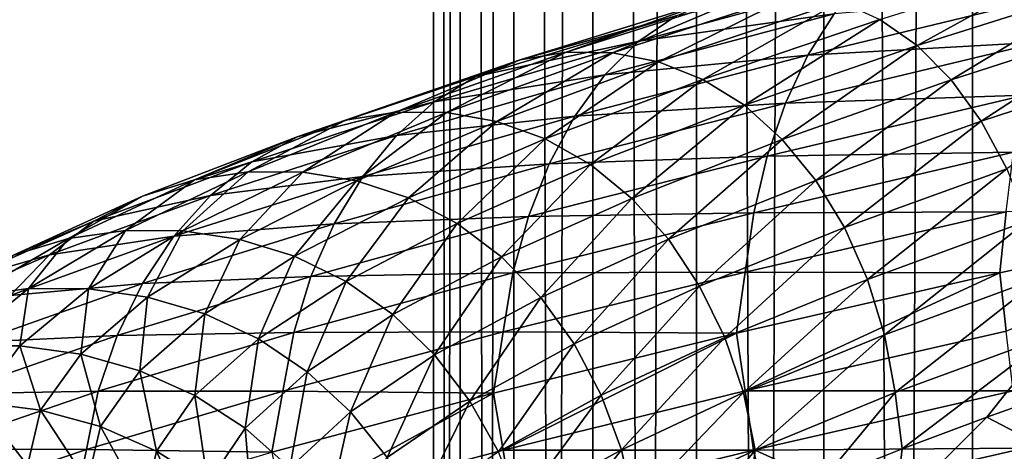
# Model space of a CAD drawing. Header units: metres. Extents: x -44 to 117, y -432 to 89.
# Tile 635 of 656: x -16 to -9, y -198 to -195. Entities that reach past the tile are written whole.
import ezdxf

# ---------------------------------------------------------------- set-up
doc = ezdxf.new("R2010")
doc.units = ezdxf.units.M
doc.layers.add('solid_125568', color=7, linetype='CONTINUOUS')

msp = doc.modelspace()

# ---------------------------------------------------------------- linework, layer by layer
at = {"layer": 'solid_125568'}
for points in [[(-8.356239, -312.879852, 239.338547), (-8.356239, -118.084877, 204.990936), (-9.455857, -118.26503, 203.969254)], [(-9.455857, -313.059998, 238.316864), (-9.455857, -118.26503, 203.969254), (-10.427602, -118.466125, 202.828781)], [(-9.455857, -313.059998, 238.316864), (-8.356239, -312.879852, 239.338547), (-9.455857, -118.26503, 203.969254)], [(-10.427602, -313.261108, 237.176392), (-10.427602, -118.466125, 202.828781), (-11.25833, -118.685455, 201.5849)], [(-10.427602, -313.261108, 237.176392), (-9.455857, -313.059998, 238.316864), (-10.427602, -118.466125, 202.828781)], [(-11.25833, -313.480438, 235.93251), (-11.25833, -118.685455, 201.5849), (-11.93681, -118.920044, 200.254456)], [(-11.25833, -313.480438, 235.93251), (-10.427602, -313.261108, 237.176392), (-11.25833, -118.685455, 201.5849)], [(-11.93681, -313.715027, 234.602066), (-11.93681, -118.920044, 200.254456), (-12.453864, -119.166733, 198.855453)], [(-11.93681, -313.715027, 234.602066), (-11.25833, -313.480438, 235.93251), (-11.93681, -118.920044, 200.254456)], [(-12.453864, -313.9617, 233.203064), (-12.453864, -119.166733, 198.855453), (-12.802501, -119.422173, 197.406784)], [(-12.453864, -313.9617, 233.203064), (-11.93681, -313.715027, 234.602066), (-12.453864, -119.166733, 198.855453)], [(-12.802501, -314.217133, 231.754395), (-12.802501, -119.422173, 197.406784), (-12.978006, -119.682907, 195.928055)], [(-12.802501, -314.217133, 231.754395), (-12.453864, -313.9617, 233.203064), (-12.802501, -119.422173, 197.406784)], [(-12.978006, -314.477875, 230.275665), (-12.978006, -119.682907, 195.928055), (-12.978006, -119.945427, 194.439255)], [(-12.978006, -314.477875, 230.275665), (-12.802501, -314.217133, 231.754395), (-12.978006, -119.682907, 195.928055)], [(-12.978006, -314.740387, 228.786865), (-12.978006, -119.945427, 194.439255), (-12.802501, -120.206169, 192.960526)], [(-12.978006, -314.740387, 228.786865), (-12.978006, -314.477875, 230.275665), (-12.978006, -119.945427, 194.439255)], [(-12.802501, -315.001129, 227.308136), (-12.978006, -314.740387, 228.786865), (-12.802501, -120.206169, 192.960526)], [(-12.802501, -315.001129, 227.308136), (-12.802501, -120.206169, 192.960526), (-12.453864, -120.461609, 191.511856)], [(-12.453864, -315.256592, 225.859467), (-12.802501, -315.001129, 227.308136), (-12.453864, -120.461609, 191.511856)], [(-12.453864, -315.256592, 225.859467), (-12.453864, -120.461609, 191.511856), (-11.93681, -120.70829, 190.112839)], [(-11.93681, -315.503265, 224.460449), (-12.453864, -315.256592, 225.859467), (-11.93681, -120.70829, 190.112839)], [(-11.93681, -315.503265, 224.460449), (-11.93681, -120.70829, 190.112839), (-11.25833, -120.942879, 188.782394)], [(-11.25833, -315.737854, 223.130005), (-11.93681, -315.503265, 224.460449), (-11.25833, -120.942879, 188.782394)], [(-11.25833, -315.737854, 223.130005), (-11.25833, -120.942879, 188.782394), (-10.427602, -121.162209, 187.538528)], [(-10.427602, -315.957184, 221.886139), (-11.25833, -315.737854, 223.130005), (-10.427602, -121.162209, 187.538528)], [(-10.427602, -315.957184, 221.886139), (-10.427602, -121.162209, 187.538528), (-9.455857, -121.363304, 186.398041)], [(-9.455857, -316.158295, 220.745651), (-10.427602, -315.957184, 221.886139), (-9.455857, -121.363304, 186.398041)], [(-9.455857, -316.158295, 220.745651), (-9.455857, -121.363304, 186.398041), (-8.356239, -121.543457, 185.376373)], [(-8.356239, -316.33844, 219.723969), (-9.455857, -316.158295, 220.745651), (-8.356239, -121.543457, 185.376373)], [(-9.817558, -195.21019, 959.238159), (-10.061284, -195.038971, 959.513672), (-8.790584, -194.644363, 960.510437)], [(-8.577614, -194.817215, 960.210938), (-9.817558, -195.21019, 959.238159), (-8.790584, -194.644363, 960.510437)], [(-10.166054, -194.78154, 962.460205), (-11.635638, -195.180862, 961.306335), (-10.359595, -195.002975, 962.737793)], [(-11.391911, -195.01593, 961.027161), (-11.635638, -195.180862, 961.306335), (-10.166054, -194.78154, 962.460205)], [(-9.595474, -195.434631, 958.988037), (-9.817558, -195.21019, 959.238159), (-8.577614, -194.817215, 960.210938)], [(-8.383511, -195.043365, 959.939148), (-9.595474, -195.434631, 958.988037), (-8.577614, -194.817215, 960.210938)], [(-10.862259, -194.856689, 960.424133), (-12.111084, -195.252762, 959.206909), (-11.131876, -194.90799, 960.730774)], [(-11.807262, -195.256836, 958.927612), (-12.111084, -195.252762, 959.206909), (-10.862259, -194.856689, 960.424133)], [(-10.589767, -194.861725, 960.114197), (-11.807262, -195.256836, 958.927612), (-10.862259, -194.856689, 960.424133)], [(-11.507262, -195.316528, 958.651794), (-11.807262, -195.256836, 958.927612), (-10.589767, -194.861725, 960.114197)], [(-10.320743, -194.922653, 959.808167), (-11.507262, -195.316528, 958.651794), (-10.589767, -194.861725, 960.114197)], [(-8.889159, -194.874191, 964.011475), (-10.530932, -195.274185, 962.984314), (-9.01287, -195.187927, 964.237488)], [(-10.359595, -195.002975, 962.737793), (-10.530932, -195.274185, 962.984314), (-8.889159, -194.874191, 964.011475)], [(-11.131876, -194.90799, 960.730774), (-12.411644, -195.304672, 959.483154), (-11.391911, -195.01593, 961.027161)], [(-12.111084, -195.252762, 959.206909), (-12.411644, -195.304672, 959.483154), (-11.131876, -194.90799, 960.730774)], [(-11.217941, -195.431366, 958.38623), (-11.507262, -195.316528, 958.651794), (-10.320743, -194.922653, 959.808167)], [(-10.061284, -195.038971, 959.513672), (-11.217941, -195.431366, 958.38623), (-10.320743, -194.922653, 959.808167)], [(-11.391911, -195.01593, 961.027161), (-12.701534, -195.412827, 959.750061), (-11.635638, -195.180862, 961.306335)], [(-12.411644, -195.304672, 959.483154), (-12.701534, -195.412827, 959.750061), (-11.391911, -195.01593, 961.027161)], [(-10.359595, -195.002975, 962.737793), (-11.857293, -195.40181, 961.561523), (-10.530932, -195.274185, 962.984314)], [(-11.635638, -195.180862, 961.306335), (-11.857293, -195.40181, 961.561523), (-10.359595, -195.002975, 962.737793)], [(-10.946219, -195.600922, 958.137817), (-11.217941, -195.431366, 958.38623), (-10.061284, -195.038971, 959.513672)], [(-9.817558, -195.21019, 959.238159), (-10.946219, -195.600922, 958.137817), (-10.061284, -195.038971, 959.513672)], [(-9.39897, -195.705719, 958.767273), (-9.595474, -195.434631, 958.988037), (-8.383511, -195.043365, 959.939148)], [(-8.211766, -195.316254, 959.69928), (-9.39897, -195.705719, 958.767273), (-8.383511, -195.043365, 959.939148)], [(-11.635638, -195.180862, 961.306335), (-12.973331, -195.57753, 960.001465), (-11.857293, -195.40181, 961.561523)], [(-12.701534, -195.412827, 959.750061), (-12.973331, -195.57753, 960.001465), (-11.635638, -195.180862, 961.306335)], [(-10.69867, -195.823547, 957.912292), (-10.946219, -195.600922, 958.137817), (-9.817558, -195.21019, 959.238159)], [(-9.595474, -195.434631, 958.988037), (-10.69867, -195.823547, 957.912292), (-9.817558, -195.21019, 959.238159)], [(-9.01287, -195.187927, 964.237488), (-10.677545, -195.586914, 963.195374), (-9.113383, -195.535187, 964.421326)], [(-10.530932, -195.274185, 962.984314), (-10.677545, -195.586914, 963.195374), (-9.01287, -195.187927, 964.237488)], [(-12.111084, -195.252762, 959.206909), (-13.223911, -195.645752, 957.863708), (-12.411644, -195.304672, 959.483154)], [(-12.892174, -195.648956, 957.618164), (-13.223911, -195.645752, 957.863708), (-12.111084, -195.252762, 959.206909)], [(-11.807262, -195.256836, 958.927612), (-12.892174, -195.648956, 957.618164), (-12.111084, -195.252762, 959.206909)], [(-12.564565, -195.707443, 957.37561), (-12.892174, -195.648956, 957.618164), (-11.807262, -195.256836, 958.927612)], [(-11.507262, -195.316528, 958.651794), (-12.564565, -195.707443, 957.37561), (-11.807262, -195.256836, 958.927612)], [(-10.530932, -195.274185, 962.984314), (-12.05352, -195.672089, 961.787964), (-10.677545, -195.586914, 963.195374)], [(-11.857293, -195.40181, 961.561523), (-12.05352, -195.672089, 961.787964), (-10.530932, -195.274185, 962.984314)], [(-12.411644, -195.304672, 959.483154), (-13.55204, -195.698166, 958.106384), (-12.701534, -195.412827, 959.750061)], [(-13.223911, -195.645752, 957.863708), (-13.55204, -195.698166, 958.106384), (-12.411644, -195.304672, 959.483154)], [(-12.24863, -195.820816, 957.14209), (-12.564565, -195.707443, 957.37561), (-11.507262, -195.316528, 958.651794)], [(-11.217941, -195.431366, 958.38623), (-12.24863, -195.820816, 957.14209), (-11.507262, -195.316528, 958.651794)], [(-9.23136, -196.015686, 958.579224), (-9.39897, -195.705719, 958.767273), (-8.211766, -195.316254, 959.69928)], [(-11.857293, -195.40181, 961.561523), (-13.220587, -195.797745, 960.231262), (-12.05352, -195.672089, 961.787964)], [(-12.973331, -195.57753, 960.001465), (-13.220587, -195.797745, 960.231262), (-11.857293, -195.40181, 961.561523)], [(-12.701534, -195.412827, 959.750061), (-13.868531, -195.806396, 958.340881), (-12.973331, -195.57753, 960.001465)], [(-13.55204, -195.698166, 958.106384), (-13.868531, -195.806396, 958.340881), (-12.701534, -195.412827, 959.750061)], [(-11.951964, -195.988693, 956.923584), (-12.24863, -195.820816, 957.14209), (-11.217941, -195.431366, 958.38623)], [(-10.946219, -195.600922, 958.137817), (-11.951964, -195.988693, 956.923584), (-11.217941, -195.431366, 958.38623)], [(-10.479632, -196.092743, 957.713135), (-10.69867, -195.823547, 957.912292), (-9.595474, -195.434631, 958.988037)], [(-9.39897, -195.705719, 958.767273), (-10.479632, -196.092743, 957.713135), (-9.595474, -195.434631, 958.988037)], [(-12.973331, -195.57753, 960.001465), (-14.165344, -195.970673, 958.561768), (-13.220587, -195.797745, 960.231262)], [(-13.868531, -195.806396, 958.340881), (-14.165344, -195.970673, 958.561768), (-12.973331, -195.57753, 960.001465)], [(-10.677545, -195.586914, 963.195374), (-12.221374, -195.983551, 961.98175), (-10.796598, -195.932907, 963.366882)], [(-12.05352, -195.672089, 961.787964), (-12.221374, -195.983551, 961.98175), (-10.677545, -195.586914, 963.195374)], [(-9.113383, -195.535187, 964.421326), (-10.796598, -195.932907, 963.366882), (-9.188192, -195.907608, 964.558655)], [(-10.677545, -195.586914, 963.195374), (-10.796598, -195.932907, 963.366882), (-9.113383, -195.535187, 964.421326)], [(-13.223911, -195.645752, 957.863708), (-14.188139, -196.034912, 956.409912), (-13.55204, -195.698166, 958.106384)], [(-13.832211, -196.037323, 956.200928), (-14.188139, -196.034912, 956.409912), (-13.223911, -195.645752, 957.863708)], [(-12.892174, -195.648956, 957.618164), (-13.832211, -196.037323, 956.200928), (-13.223911, -195.645752, 957.863708)], [(-13.480677, -196.094666, 955.994385), (-13.832211, -196.037323, 956.200928), (-12.892174, -195.648956, 957.618164)], [(-12.564565, -195.707443, 957.37561), (-13.480677, -196.094666, 955.994385), (-12.892174, -195.648956, 957.618164)], [(-11.681729, -196.209473, 956.72522), (-11.951964, -195.988693, 956.923584), (-10.946219, -195.600922, 958.137817)], [(-10.69867, -195.823547, 957.912292), (-11.681729, -196.209473, 956.72522), (-10.946219, -195.600922, 958.137817)], [(-13.55204, -195.698166, 958.106384), (-14.540148, -196.087692, 956.616333), (-13.868531, -195.806396, 958.340881)], [(-14.188139, -196.034912, 956.409912), (-14.540148, -196.087692, 956.616333), (-13.55204, -195.698166, 958.106384)], [(-13.141676, -196.206619, 955.795471), (-13.480677, -196.094666, 955.994385), (-12.564565, -195.707443, 957.37561)], [(-12.05352, -195.672089, 961.787964), (-13.439478, -196.066849, 960.435181), (-12.221374, -195.983551, 961.98175)], [(-13.220587, -195.797745, 960.231262), (-13.439478, -196.066849, 960.435181), (-12.05352, -195.672089, 961.787964)], [(-12.24863, -195.820816, 957.14209), (-13.141676, -196.206619, 955.795471), (-12.564565, -195.707443, 957.37561)], [(-10.292776, -196.400757, 957.543396), (-10.479632, -196.092743, 957.713135), (-9.39897, -195.705719, 958.767273)], [(-9.23136, -196.015686, 958.579224), (-10.292776, -196.400757, 957.543396), (-9.39897, -195.705719, 958.767273)], [(-13.868531, -195.806396, 958.340881), (-14.879682, -196.195831, 956.815735), (-14.165344, -195.970673, 958.561768)], [(-14.540148, -196.087692, 956.616333), (-14.879682, -196.195831, 956.815735), (-13.868531, -195.806396, 958.340881)], [(-13.220587, -195.797745, 960.231262), (-14.435422, -196.189957, 958.763611), (-13.439478, -196.066849, 960.435181)], [(-14.165344, -195.970673, 958.561768), (-14.435422, -196.189957, 958.763611), (-13.220587, -195.797745, 960.231262)], [(-12.8234, -196.372818, 955.609375), (-13.141676, -196.206619, 955.795471), (-12.24863, -195.820816, 957.14209)], [(-11.951964, -195.988693, 956.923584), (-12.8234, -196.372818, 955.609375), (-12.24863, -195.820816, 957.14209)], [(-11.442616, -196.4767, 956.549927), (-11.681729, -196.209473, 956.72522), (-10.69867, -195.823547, 957.912292)], [(-10.479632, -196.092743, 957.713135), (-11.442616, -196.4767, 956.549927), (-10.69867, -195.823547, 957.912292)], [(-9.188192, -195.907608, 964.558655), (-10.885163, -196.303818, 963.494873), (-9.234771, -196.296875, 964.645142)], [(-10.796598, -195.932907, 963.366882), (-10.885163, -196.303818, 963.494873), (-9.188192, -195.907608, 964.558655)], [(-14.165344, -195.970673, 958.561768), (-15.198176, -196.359512, 957.003601), (-14.435422, -196.189957, 958.763611)], [(-14.879682, -196.195831, 956.815735), (-15.198176, -196.359512, 957.003601), (-14.165344, -195.970673, 958.561768)], [(-10.796598, -195.932907, 963.366882), (-12.35762, -196.327957, 962.139038), (-10.885163, -196.303818, 963.494873)], [(-12.221374, -195.983551, 961.98175), (-12.35762, -196.327957, 962.139038), (-10.796598, -195.932907, 963.366882)], [(-14.188139, -196.034912, 956.409912), (-14.991422, -196.419434, 954.861084), (-14.540148, -196.087692, 956.616333)], [(-14.615344, -196.421188, 954.69104), (-14.991422, -196.419434, 954.861084), (-14.188139, -196.034912, 956.409912)], [(-13.832211, -196.037323, 956.200928), (-14.615344, -196.421188, 954.69104), (-14.188139, -196.034912, 956.409912)], [(-14.243869, -196.477493, 954.522827), (-14.615344, -196.421188, 954.69104), (-13.832211, -196.037323, 956.200928)], [(-13.480677, -196.094666, 955.994385), (-14.243869, -196.477493, 954.522827), (-13.832211, -196.037323, 956.200928)], [(-12.221374, -195.983551, 961.98175), (-13.62667, -196.37677, 960.609436), (-12.35762, -196.327957, 962.139038)], [(-13.439478, -196.066849, 960.435181), (-13.62667, -196.37677, 960.609436), (-12.221374, -195.983551, 961.98175)], [(-12.533516, -196.591751, 955.440369), (-12.8234, -196.372818, 955.609375), (-11.951964, -195.988693, 956.923584)], [(-11.681729, -196.209473, 956.72522), (-12.533516, -196.591751, 955.440369), (-11.951964, -195.988693, 956.923584)], [(-10.141618, -196.739792, 957.406189), (-10.292776, -196.400757, 957.543396), (-9.23136, -196.015686, 958.579224)], [(-9.095793, -196.356735, 958.427368), (-10.141618, -196.739792, 957.406189), (-9.23136, -196.015686, 958.579224)], [(-14.540148, -196.087692, 956.616333), (-15.363317, -196.472458, 955.028931), (-14.879682, -196.195831, 956.815735)], [(-14.991422, -196.419434, 954.861084), (-15.363317, -196.472458, 955.028931), (-14.540148, -196.087692, 956.616333)], [(-13.439478, -196.066849, 960.435181), (-14.67452, -196.457642, 958.942627), (-13.62667, -196.37677, 960.609436)], [(-14.435422, -196.189957, 958.763611), (-14.67452, -196.457642, 958.942627), (-13.439478, -196.066849, 960.435181)], [(-13.885648, -196.588058, 954.360779), (-14.243869, -196.477493, 954.522827), (-13.480677, -196.094666, 955.994385)], [(-13.141676, -196.206619, 955.795471), (-13.885648, -196.588058, 954.360779), (-13.480677, -196.094666, 955.994385)], [(-11.23861, -196.782639, 956.400391), (-11.442616, -196.4767, 956.549927), (-10.479632, -196.092743, 957.713135)], [(-10.292776, -196.400757, 957.543396), (-11.23861, -196.782639, 956.400391), (-10.479632, -196.092743, 957.713135)], [(-14.879682, -196.195831, 956.815735), (-15.722043, -196.580353, 955.190979), (-15.198176, -196.359512, 957.003601)], [(-15.363317, -196.472458, 955.028931), (-15.722043, -196.580353, 955.190979), (-14.879682, -196.195831, 956.815735)], [(-14.435422, -196.189957, 958.763611), (-15.488041, -196.577637, 957.175293), (-14.67452, -196.457642, 958.942627)], [(-15.198176, -196.359512, 957.003601), (-15.488041, -196.577637, 957.175293), (-14.435422, -196.189957, 958.763611)], [(-13.549372, -196.752625, 954.209167), (-13.885648, -196.588058, 954.360779), (-13.141676, -196.206619, 955.795471)], [(-12.8234, -196.372818, 955.609375), (-13.549372, -196.752625, 954.209167), (-13.141676, -196.206619, 955.795471)], [(-12.277015, -196.856949, 955.290955), (-12.533516, -196.591751, 955.440369), (-11.681729, -196.209473, 956.72522)], [(-11.442616, -196.4767, 956.549927), (-12.277015, -196.856949, 955.290955), (-11.681729, -196.209473, 956.72522)], [(-10.885163, -196.303818, 963.494873), (-12.458939, -196.697037, 962.256226), (-10.940289, -196.69136, 963.575256)], [(-12.35762, -196.327957, 962.139038), (-12.458939, -196.697037, 962.256226), (-10.885163, -196.303818, 963.494873)], [(-9.234771, -196.296875, 964.645142), (-10.940289, -196.69136, 963.575256), (-9.277967, -196.69577, 964.661194)], [(-10.885163, -196.303818, 963.494873), (-10.940289, -196.69136, 963.575256), (-9.234771, -196.296875, 964.645142)], [(-7.445364, -196.296417, 965.559021), (-9.277967, -196.69577, 964.661194), (-9.234983, -197.077698, 964.65033)], [(-9.234771, -196.296875, 964.645142), (-9.277967, -196.69577, 964.661194), (-7.445364, -196.296417, 965.559021)], [(-15.198176, -196.359512, 957.003601), (-16.058605, -196.74324, 955.343689), (-15.488041, -196.577637, 957.175293)], [(-15.722043, -196.580353, 955.190979), (-16.058605, -196.74324, 955.343689), (-15.198176, -196.359512, 957.003601)], [(-12.35762, -196.327957, 962.139038), (-13.778565, -196.719284, 960.750793), (-12.458939, -196.697037, 962.256226)], [(-13.62667, -196.37677, 960.609436), (-13.778565, -196.719284, 960.750793), (-12.35762, -196.327957, 962.139038)], [(-10.029635, -197.102051, 957.304749), (-10.141618, -196.739792, 957.406189), (-9.095793, -196.356735, 958.427368)], [(-8.995369, -196.721008, 958.315308), (-10.029635, -197.102051, 957.304749), (-9.095793, -196.356735, 958.427368)], [(-14.991422, -196.419434, 954.861084), (-15.625154, -196.798798, 953.23468), (-15.363317, -196.472458, 955.028931)], [(-15.233176, -196.800003, 953.10553), (-15.625154, -196.798798, 953.23468), (-14.991422, -196.419434, 954.861084)], [(-14.615344, -196.421188, 954.69104), (-15.233176, -196.800003, 953.10553), (-14.991422, -196.419434, 954.861084)], [(-14.845963, -196.855377, 952.977539), (-15.233176, -196.800003, 953.10553), (-14.615344, -196.421188, 954.69104)], [(-13.62667, -196.37677, 960.609436), (-14.878946, -196.765732, 959.09552), (-13.778565, -196.719284, 960.750793)], [(-14.67452, -196.457642, 958.942627), (-14.878946, -196.765732, 959.09552), (-13.62667, -196.37677, 960.609436)], [(-14.243869, -196.477493, 954.522827), (-14.845963, -196.855377, 952.977539), (-14.615344, -196.421188, 954.69104)], [(-13.243126, -196.969711, 954.071472), (-13.549372, -196.752625, 954.209167), (-12.8234, -196.372818, 955.609375)], [(-12.533516, -196.591751, 955.440369), (-13.243126, -196.969711, 954.071472), (-12.8234, -196.372818, 955.609375)], [(-11.073558, -197.119553, 956.279419), (-11.23861, -196.782639, 956.400391), (-10.292776, -196.400757, 957.543396)], [(-10.141618, -196.739792, 957.406189), (-11.073558, -197.119553, 956.279419), (-10.292776, -196.400757, 957.543396)], [(-15.363317, -196.472458, 955.028931), (-16.01273, -196.851913, 953.362061), (-15.722043, -196.580353, 955.190979)], [(-15.625154, -196.798798, 953.23468), (-16.01273, -196.851913, 953.362061), (-15.363317, -196.472458, 955.028931)], [(-14.67452, -196.457642, 958.942627), (-15.744657, -196.843674, 957.327454), (-14.878946, -196.765732, 959.09552)], [(-15.488041, -196.577637, 957.175293), (-15.744657, -196.843674, 957.327454), (-14.67452, -196.457642, 958.942627)], [(-14.472574, -196.964661, 952.854248), (-14.845963, -196.855377, 952.977539), (-14.243869, -196.477493, 954.522827)], [(-13.885648, -196.588058, 954.360779), (-14.472574, -196.964661, 952.854248), (-14.243869, -196.477493, 954.522827)], [(-12.058151, -197.160767, 955.16333), (-12.277015, -196.856949, 955.290955), (-11.442616, -196.4767, 956.549927)], [(-11.23861, -196.782639, 956.400391), (-12.058151, -197.160767, 955.16333), (-11.442616, -196.4767, 956.549927)], [(-15.488041, -196.577637, 957.175293), (-16.364967, -196.960007, 955.483276), (-15.744657, -196.843674, 957.327454)], [(-16.058605, -196.74324, 955.343689), (-16.364967, -196.960007, 955.483276), (-15.488041, -196.577637, 957.175293)], [(-14.122099, -197.12767, 952.738831), (-14.472574, -196.964661, 952.854248), (-13.885648, -196.588058, 954.360779)], [(-13.549372, -196.752625, 954.209167), (-14.122099, -197.12767, 952.738831), (-13.885648, -196.588058, 954.360779)], [(-12.972147, -197.232895, 953.949646), (-13.243126, -196.969711, 954.071472), (-12.533516, -196.591751, 955.440369)], [(-12.277015, -196.856949, 955.290955), (-12.972147, -197.232895, 953.949646), (-12.533516, -196.591751, 955.440369)], [(-13.778565, -196.719284, 960.750793), (-15.044785, -197.106094, 959.21936), (-13.891489, -197.086212, 960.855896)], [(-14.878946, -196.765732, 959.09552), (-15.044785, -197.106094, 959.21936), (-13.778565, -196.719284, 960.750793)], [(-13.802955, -197.342941, 952.634033), (-14.122099, -197.12767, 952.738831), (-13.549372, -196.752625, 954.209167)], [(-12.458939, -196.697037, 962.256226), (-13.891489, -197.086212, 960.855896), (-12.521989, -197.082535, 962.32959)], [(-13.778565, -196.719284, 960.750793), (-13.891489, -197.086212, 960.855896), (-12.458939, -196.697037, 962.256226)], [(-13.243126, -196.969711, 954.071472), (-13.802955, -197.342941, 952.634033), (-13.549372, -196.752625, 954.209167)], [(-10.940289, -196.69136, 963.575256), (-12.521989, -197.082535, 962.32959), (-10.998619, -197.091644, 963.57605)], [(-12.458939, -196.697037, 962.256226), (-12.521989, -197.082535, 962.32959), (-10.940289, -196.69136, 963.575256)], [(-10.951275, -197.479645, 956.189758), (-11.073558, -197.119553, 956.279419), (-10.141618, -196.739792, 957.406189)], [(-10.940289, -196.69136, 963.575256), (-10.998619, -197.091644, 963.57605), (-9.277967, -196.69577, 964.661194)], [(-9.277967, -196.69577, 964.661194), (-10.998619, -197.091644, 963.57605), (-10.940604, -197.468567, 963.578979)], [(-10.029635, -197.102051, 957.304749), (-10.951275, -197.479645, 956.189758), (-10.141618, -196.739792, 957.406189)], [(-9.277967, -196.69577, 964.661194), (-10.940604, -197.468567, 963.578979), (-9.234983, -197.077698, 964.65033)], [(-9.960309, -197.479706, 957.24231), (-10.029635, -197.102051, 957.304749), (-8.995369, -196.721008, 958.315308)], [(-8.933194, -197.100662, 958.246582), (-9.960309, -197.479706, 957.24231), (-8.995369, -196.721008, 958.315308)], [(-15.625154, -196.798798, 953.23468), (-16.083529, -197.172592, 951.549744), (-16.01273, -196.851913, 953.362061)], [(-15.680053, -197.173401, 951.462891), (-16.083529, -197.172592, 951.549744), (-15.625154, -196.798798, 953.23468)], [(-14.878946, -196.765732, 959.09552), (-15.964022, -197.149689, 957.457275), (-15.044785, -197.106094, 959.21936)], [(-15.744657, -196.843674, 957.327454), (-15.964022, -197.149689, 957.457275), (-14.878946, -196.765732, 959.09552)], [(-15.233176, -196.800003, 953.10553), (-15.680053, -197.173401, 951.462891), (-15.625154, -196.798798, 953.23468)], [(-15.281447, -197.227951, 951.376648), (-15.680053, -197.173401, 951.462891), (-15.233176, -196.800003, 953.10553)], [(-14.845963, -196.855377, 952.977539), (-15.281447, -197.227951, 951.376648), (-15.233176, -196.800003, 953.10553)], [(-11.88106, -197.495453, 955.059937), (-12.058151, -197.160767, 955.16333), (-11.23861, -196.782639, 956.400391)], [(-11.073558, -197.119553, 956.279419), (-11.88106, -197.495453, 955.059937), (-11.23861, -196.782639, 956.400391)], [(-14.897079, -197.33606, 951.293396), (-15.281447, -197.227951, 951.376648), (-14.845963, -196.855377, 952.977539)], [(-14.472574, -196.964661, 952.854248), (-14.897079, -197.33606, 951.293396), (-14.845963, -196.855377, 952.977539)], [(-12.740907, -197.534546, 953.845398), (-12.972147, -197.232895, 953.949646), (-12.277015, -196.856949, 955.290955)], [(-12.058151, -197.160767, 955.16333), (-12.740907, -197.534546, 953.845398), (-12.277015, -196.856949, 955.290955)], [(-14.536339, -197.497574, 951.215576), (-14.897079, -197.33606, 951.293396), (-14.472574, -196.964661, 952.854248)], [(-14.122099, -197.12767, 952.738831), (-14.536339, -197.497574, 951.215576), (-14.472574, -196.964661, 952.854248)], [(-13.520561, -197.604111, 952.541138), (-13.802955, -197.342941, 952.634033), (-13.243126, -196.969711, 954.071472)], [(-12.972147, -197.232895, 953.949646), (-13.520561, -197.604111, 952.541138), (-13.243126, -196.969711, 954.071472)], [(-15.044785, -197.106094, 959.21936), (-16.141939, -197.487625, 957.562195), (-15.168045, -197.470596, 959.311218)], [(-15.964022, -197.149689, 957.457275), (-16.141939, -197.487625, 957.562195), (-15.044785, -197.106094, 959.21936)], [(-13.891489, -197.086212, 960.855896), (-15.168045, -197.470596, 959.311218), (-13.961748, -197.46936, 960.921509)], [(-15.044785, -197.106094, 959.21936), (-15.168045, -197.470596, 959.311218), (-13.891489, -197.086212, 960.855896)], [(-14.207876, -197.711121, 951.144775), (-14.536339, -197.497574, 951.215576), (-14.122099, -197.12767, 952.738831)], [(-13.802955, -197.342941, 952.634033), (-14.207876, -197.711121, 951.144775), (-14.122099, -197.12767, 952.738831)], [(-12.521989, -197.082535, 962.32959), (-13.961748, -197.46936, 960.921509), (-12.585999, -197.482224, 962.317993)], [(-13.891489, -197.086212, 960.855896), (-13.961748, -197.46936, 960.921509), (-12.521989, -197.082535, 962.32959)], [(-12.521989, -197.082535, 962.32959), (-12.585999, -197.482224, 962.317993), (-10.998619, -197.091644, 963.57605)], [(-10.998619, -197.091644, 963.57605), (-12.585999, -197.482224, 962.317993), (-12.522403, -197.855499, 962.331909)], [(-10.998619, -197.091644, 963.57605), (-12.522403, -197.855499, 962.331909), (-10.940604, -197.468567, 963.578979)], [(-11.749848, -197.853271, 954.983093), (-11.88106, -197.495453, 955.059937), (-11.073558, -197.119553, 956.279419)], [(-10.951275, -197.479645, 956.189758), (-11.749848, -197.853271, 954.983093), (-11.073558, -197.119553, 956.279419)], [(-10.875575, -197.855148, 956.134338), (-10.951275, -197.479645, 956.189758), (-10.029635, -197.102051, 957.304749)], [(-9.234983, -197.077698, 964.65033), (-10.940604, -197.468567, 963.578979), (-9.189157, -197.467957, 964.568665)], [(-9.960309, -197.479706, 957.24231), (-10.875575, -197.855148, 956.134338), (-10.029635, -197.102051, 957.304749)], [(-8.933194, -197.100662, 958.246582), (-9.916265, -197.847809, 957.244629), (-9.960309, -197.479706, 957.24231)], [(-8.933194, -197.100662, 958.246582), (-9.361045, -197.639542, 957.811768), (-9.916265, -197.847809, 957.244629)], [(-8.933194, -197.100662, 958.246582), (-8.77449, -197.430542, 958.344116), (-9.361045, -197.639542, 957.811768)], [(-15.680053, -197.173401, 951.462891), (-15.950382, -197.540985, 949.781738), (-16.083529, -197.172592, 951.549744)], [(-15.54487, -197.594849, 949.738159), (-15.950382, -197.540985, 949.781738), (-15.680053, -197.173401, 951.462891)], [(-15.281447, -197.227951, 951.376648), (-15.54487, -197.594849, 949.738159), (-15.680053, -197.173401, 951.462891)], [(-12.553784, -197.866943, 953.760742), (-12.740907, -197.534546, 953.845398), (-12.058151, -197.160767, 955.16333)], [(-11.88106, -197.495453, 955.059937), (-12.553784, -197.866943, 953.760742), (-12.058151, -197.160767, 955.16333)], [(-15.153852, -197.701904, 949.695984), (-15.54487, -197.594849, 949.738159), (-15.281447, -197.227951, 951.376648)], [(-14.897079, -197.33606, 951.293396), (-15.153852, -197.701904, 949.695984), (-15.281447, -197.227951, 951.376648)], [(-13.27956, -197.90358, 952.461487), (-13.520561, -197.604111, 952.541138), (-12.972147, -197.232895, 953.949646)], [(-12.740907, -197.534546, 953.845398), (-13.27956, -197.90358, 952.461487), (-12.972147, -197.232895, 953.949646)], [(-14.786907, -197.862045, 949.656555), (-15.153852, -197.701904, 949.695984), (-14.897079, -197.33606, 951.293396)], [(-14.536339, -197.497574, 951.215576), (-14.786907, -197.862045, 949.656555), (-14.897079, -197.33606, 951.293396)], [(-13.917236, -197.970322, 951.081909), (-14.207876, -197.711121, 951.144775), (-13.802955, -197.342941, 952.634033)], [(-13.520561, -197.604111, 952.541138), (-13.917236, -197.970322, 951.081909), (-13.802955, -197.342941, 952.634033)], [(-8.933463, -197.864624, 958.249207), (-9.361045, -197.639542, 957.811768), (-8.77449, -197.430542, 958.344116)], [(-15.168045, -197.470596, 959.311218), (-16.274151, -197.849426, 957.639832), (-15.244725, -197.851089, 959.368347)], [(-16.141939, -197.487625, 957.562195), (-16.274151, -197.849426, 957.639832), (-15.168045, -197.470596, 959.311218)], [(-13.961748, -197.46936, 960.921509), (-15.244725, -197.851089, 959.368347), (-14.033635, -197.869263, 960.891907)], [(-15.168045, -197.470596, 959.311218), (-15.244725, -197.851089, 959.368347), (-13.961748, -197.46936, 960.921509)], [(-14.452824, -198.073929, 949.620605), (-14.786907, -197.862045, 949.656555), (-14.536339, -197.497574, 951.215576)], [(-14.207876, -197.711121, 951.144775), (-14.452824, -198.073929, 949.620605), (-14.536339, -197.497574, 951.215576)], [(-13.961748, -197.46936, 960.921509), (-14.033635, -197.869263, 960.891907), (-12.585999, -197.482224, 962.317993)], [(-12.585999, -197.482224, 962.317993), (-14.033635, -197.869263, 960.891907), (-13.962255, -198.237549, 960.922424)], [(-12.585999, -197.482224, 962.317993), (-13.962255, -198.237549, 960.922424), (-12.522403, -197.855499, 962.331909)], [(-12.415135, -198.222412, 953.697632), (-12.553784, -197.866943, 953.760742), (-11.88106, -197.495453, 955.059937)], [(-10.940604, -197.468567, 963.578979), (-12.522403, -197.855499, 962.331909), (-10.886293, -197.856766, 963.501953)], [(-11.749848, -197.853271, 954.983093), (-12.415135, -198.222412, 953.697632), (-11.88106, -197.495453, 955.059937)], [(-11.668628, -198.226471, 954.935364), (-11.749848, -197.853271, 954.983093), (-10.951275, -197.479645, 956.189758)], [(-10.875575, -197.855148, 956.134338), (-11.668628, -198.226471, 954.935364), (-10.951275, -197.479645, 956.189758)], [(-10.940604, -197.468567, 963.578979), (-10.886293, -197.856766, 963.501953), (-9.189157, -197.467957, 964.568665)], [(-9.189157, -197.467957, 964.568665), (-10.886293, -197.856766, 963.501953), (-9.115294, -197.842117, 964.435852)], [(-9.960309, -197.479706, 957.24231), (-10.438559, -198.055405, 956.644348), (-10.875575, -197.855148, 956.134338)], [(-9.960309, -197.479706, 957.24231), (-9.916265, -197.847809, 957.244629), (-10.438559, -198.055405, 956.644348)], [(-15.631719, -197.95578, 948.080322), (-16.03953, -197.902435, 948.08075), (-15.950382, -197.540985, 949.781738)], [(-15.54487, -197.594849, 949.738159), (-15.631719, -197.95578, 948.080322), (-15.950382, -197.540985, 949.781738)], [(-13.084524, -198.233673, 952.396606), (-13.27956, -197.90358, 952.461487), (-12.740907, -197.534546, 953.845398)], [(-12.553784, -197.866943, 953.760742), (-13.084524, -198.233673, 952.396606), (-12.740907, -197.534546, 953.845398)], [(-15.238489, -198.06192, 948.079651), (-15.631719, -197.95578, 948.080322), (-15.54487, -197.594849, 949.738159)], [(-15.153852, -197.701904, 949.695984), (-15.238489, -198.06192, 948.079651), (-15.54487, -197.594849, 949.738159)], [(-13.669179, -198.267624, 951.027771), (-13.917236, -197.970322, 951.081909), (-13.520561, -197.604111, 952.541138)], [(-13.27956, -197.90358, 952.461487), (-13.669179, -198.267624, 951.027771), (-13.520561, -197.604111, 952.541138)], [(-9.960713, -198.239716, 957.24353), (-9.916265, -197.847809, 957.244629), (-9.361045, -197.639542, 957.811768)], [(-8.933463, -197.864624, 958.249207), (-9.960713, -198.239716, 957.24353), (-9.361045, -197.639542, 957.811768)], [(-14.869508, -198.22081, 948.079041), (-15.238489, -198.06192, 948.079651), (-15.153852, -197.701904, 949.695984)], [(-14.786907, -197.862045, 949.656555), (-14.869508, -198.22081, 948.079041), (-15.153852, -197.701904, 949.695984)], [(-14.15721, -198.331238, 949.588501), (-14.452824, -198.073929, 949.620605), (-14.207876, -197.711121, 951.144775)], [(-13.917236, -197.970322, 951.081909), (-14.15721, -198.331238, 949.588501), (-14.207876, -197.711121, 951.144775)], [(-10.886293, -197.856766, 963.501953), (-10.798717, -198.228851, 963.377014), (-9.115294, -197.842117, 964.435852)], [(-9.115294, -197.842117, 964.435852), (-10.798717, -198.228851, 963.377014), (-9.01555, -198.191772, 964.256287)], [(-9.960713, -198.239716, 957.24353), (-10.438559, -198.055405, 956.644348), (-9.916265, -197.847809, 957.244629)], [(-16.274151, -197.849426, 957.639832), (-16.35639, -198.227036, 957.687805), (-15.244725, -197.851089, 959.368347)], [(-15.244725, -197.851089, 959.368347), (-16.35639, -198.227036, 957.687805), (-15.327148, -198.252716, 959.31134)], [(-15.244725, -197.851089, 959.368347), (-15.327148, -198.252716, 959.31134), (-14.033635, -197.869263, 960.891907)], [(-14.533599, -198.431152, 948.078369), (-14.869508, -198.22081, 948.079041), (-14.786907, -197.862045, 949.656555)], [(-14.452824, -198.073929, 949.620605), (-14.533599, -198.431152, 948.078369), (-14.786907, -197.862045, 949.656555)], [(-12.522403, -197.855499, 962.331909), (-13.962255, -198.237549, 960.922424), (-12.460221, -198.241348, 962.260376)], [(-12.522403, -197.855499, 962.331909), (-12.460221, -198.241348, 962.260376), (-10.886293, -197.856766, 963.501953)], [(-10.886293, -197.856766, 963.501953), (-12.460221, -198.241348, 962.260376), (-10.798717, -198.228851, 963.377014)], [(-12.329314, -198.593201, 953.658142), (-12.415135, -198.222412, 953.697632), (-11.749848, -197.853271, 954.983093)], [(-11.668628, -198.226471, 954.935364), (-12.329314, -198.593201, 953.658142), (-11.749848, -197.853271, 954.983093)], [(-10.875575, -197.855148, 956.134338), (-11.373888, -198.467102, 955.355652), (-11.668628, -198.226471, 954.935364)], [(-10.875575, -197.855148, 956.134338), (-10.925428, -198.262039, 956.013428), (-11.373888, -198.467102, 955.355652)], [(-10.875575, -197.855148, 956.134338), (-10.438559, -198.055405, 956.644348), (-10.925428, -198.262039, 956.013428)]]:
    msp.add_3dface(points, dxfattribs=at)

doc.saveas('drawing.dxf')
